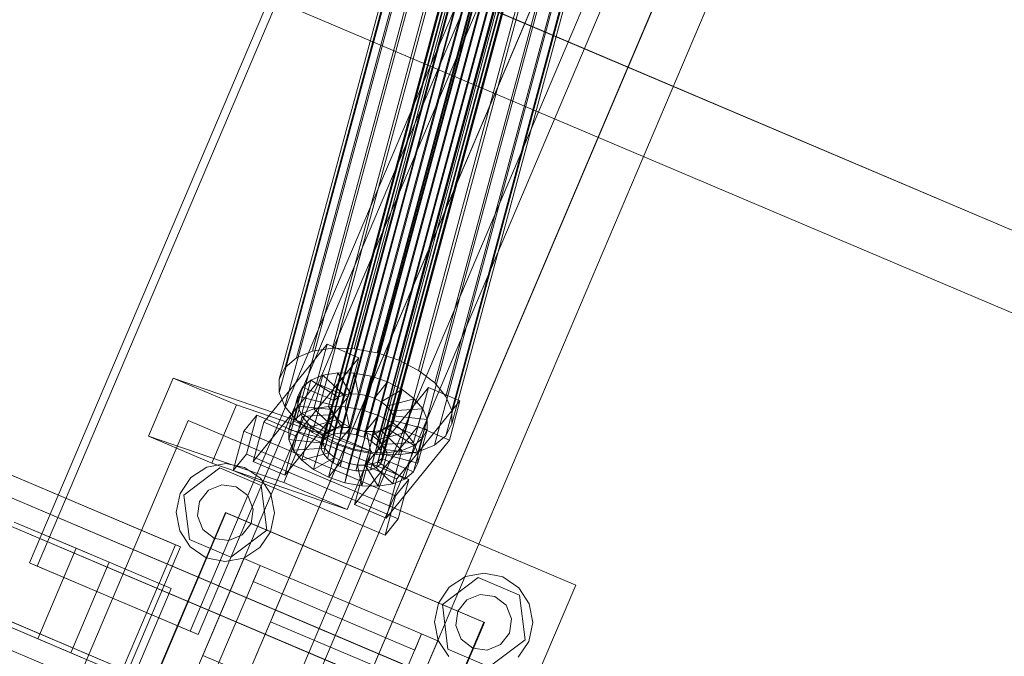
# Model space of a CAD drawing. Header units: millimetres. Extents: x -4738 to 65662, y -68080 to 6847.
# Tile 573 of 656: x 23242 to 23523, y -20781 to -20600. Entities that reach past the tile are written whole.
import ezdxf

# ---------------------------------------------------------------- set-up
doc = ezdxf.new("R2010")
doc.units = ezdxf.units.MM
doc.layers.add('superior_C10', color=7, linetype='Continuous', lineweight=0)

msp = doc.modelspace()

# ---------------------------------------------------------------- linework, layer by layer
at = {"layer": 'superior_C10'}
for p, q in [((18241.459, -18440.523), (27684.903, -22449.244)), ((27685.833, -22449.639), (18242.389, -18440.917)), ((23245.263, -20754.741), (23577.4, -19972.318)), ((23579.614, -19973.258), (23247.477, -20755.681)), ((23623.212, -19991.765), (23291.075, -20774.188)), ((23630.677, -19989.503), (23294.633, -20781.13)), ((23293.289, -20775.128), (23625.426, -19992.705)), ((23655.991, -20000.248), (23319.946, -20791.876)), ((23324.549, -20793.83), (23660.593, -20002.202)), ((23349.862, -20804.575), (23685.907, -20012.947)), ((23329.015, -20719.675), (23385.14, -20511.236)), ((23386.292, -20510.274), (23330.167, -20718.713)), ((23387.918, -20509.612), (23331.793, -20718.052)), ((23389.908, -20509.297), (23333.783, -20717.737)), ((23392.125, -20509.35), (23336.001, -20717.789)), ((23394.42, -20509.766), (23338.295, -20718.206)), ((23396.635, -20510.518), (23340.51, -20718.958)), ((23384.535, -20513.785), (23328.411, -20722.224)), ((23384.541, -20512.433), (23328.416, -20720.873)), ((23379.943, -20513.846), (23331.56, -20693.535)), ((23386.201, -20513.994), (23337.818, -20693.683)), ((23398.619, -20511.554), (23342.495, -20719.994)), ((23400.238, -20512.804), (23344.113, -20721.244)), ((23401.38, -20514.183), (23345.256, -20722.622)), ((23369.737, -20516.601), (23321.354, -20696.29)), ((23374.327, -20514.735), (23325.944, -20694.425)), ((23385.124, -20515.198), (23328.999, -20723.637)), ((23386.266, -20516.576), (23330.142, -20725.016)), ((23392.677, -20515.169), (23344.294, -20694.858)), ((23401.964, -20516.947), (23345.839, -20725.387)), ((23401.969, -20515.596), (23345.845, -20724.035)), ((23318.103, -20699.006), (23366.486, -20519.316)), ((23387.885, -20517.826), (23331.761, -20726.266)), ((23389.869, -20518.862), (23333.745, -20727.302)), ((23392.084, -20519.614), (23335.96, -20728.054)), ((23398.586, -20519.768), (23342.462, -20728.207)), ((23400.213, -20519.107), (23344.088, -20727.546)), ((23401.365, -20518.144), (23345.24, -20726.584)), ((23398.928, -20517.291), (23350.545, -20696.98)), ((23394.379, -20520.03), (23338.255, -20728.47)), ((23396.597, -20520.083), (23340.472, -20728.522)), ((23404.528, -20520.215), (23356.145, -20699.904)), ((23364.796, -20522.696), (23316.413, -20702.385)), ((23409.097, -20523.743), (23360.714, -20703.432)), ((23364.78, -20526.51), (23316.397, -20706.199)), ((23412.321, -20527.633), (23363.938, -20707.322)), ((23366.442, -20530.498), (23318.059, -20710.187)), ((23313.911, -20771.544), (23415.506, -20532.214)), ((23413.983, -20531.621), (23365.6, -20711.31)), ((23369.666, -20534.388), (23321.283, -20714.077)), ((23413.967, -20535.434), (23365.584, -20715.124)), ((23374.234, -20537.915), (23325.851, -20717.605)), ((23412.277, -20538.814), (23363.894, -20718.503)), ((23379.835, -20540.84), (23331.452, -20720.529)), ((23409.026, -20541.529), (23360.643, -20721.219)), ((23386.086, -20542.962), (23337.703, -20722.651)), ((23343.367, -20784.047), (23444.962, -20544.718)), ((23392.562, -20544.137), (23344.178, -20723.826)), ((23398.82, -20544.285), (23350.437, -20723.974)), ((23404.436, -20543.395), (23356.053, -20723.085)), ((23402.723, -20562.329), (23301.128, -20801.658)), ((23330.584, -20814.162), (23432.179, -20574.832)), ((23377.381, -20597.134), (24261.434, -20972.413)), ((24262.533, -20972.879), (23378.48, -20597.601)), ((24006.42, -21061.555), (22924.248, -20602.175)), ((24015.647, -21065.472), (22933.475, -20606.092)), ((24042.546, -21085.038), (22925.312, -20610.775)), ((24043.784, -21085.563), (22926.55, -20611.3)), ((24042.405, -21076.83), (22960.233, -20617.451)), ((24049.786, -21079.964), (22967.615, -20620.584)), ((24032.778, -21108.051), (22915.544, -20633.787)), ((22916.781, -20634.313), (24034.015, -21108.576)), ((23990.79, -21098.375), (22908.618, -20638.995)), ((22917.845, -20642.912), (24000.017, -21102.292)), ((24026.775, -21113.65), (22944.603, -20654.271)), ((22951.985, -20657.404), (24034.156, -21116.784)), ((23312.028, -20714.68), (23330.069, -20692.428)), ((23325.944, -20694.425), (23331.56, -20693.535)), ((23330.069, -20692.428), (23327.058, -20703.609)), ((23339.083, -20696.266), (23330.069, -20692.428)), ((23331.56, -20693.535), (23337.818, -20693.683)), ((23337.818, -20693.683), (23344.294, -20694.858)), ((23318.103, -20699.006), (23321.354, -20696.29)), ((23339.083, -20696.266), (23321.042, -20718.518)), ((23321.354, -20696.29), (23325.944, -20694.425)), ((23336.072, -20707.447), (23339.083, -20696.266)), ((23344.294, -20694.858), (23350.545, -20696.98)), ((23316.413, -20702.385), (23318.103, -20699.006)), ((23350.545, -20696.98), (23356.145, -20699.904)), ((23279.179, -20718.635), (23286.165, -20702.048)), ((23286.165, -20702.048), (23304.201, -20709.704)), ((23286.165, -20702.048), (23324.678, -20715.281)), ((23328.877, -20701.23), (23325.444, -20702.625)), ((23328.877, -20701.23), (23326.297, -20710.813)), ((23333.078, -20700.564), (23328.877, -20701.23)), ((23334.804, -20706.871), (23328.877, -20701.23)), ((23333.078, -20700.564), (23330.497, -20710.148)), ((23336.794, -20706.556), (23333.078, -20700.564)), ((23337.76, -20700.675), (23333.078, -20700.564)), ((23337.76, -20700.675), (23335.179, -20710.259)), ((23339.011, -20706.609), (23337.76, -20700.675)), ((23342.603, -20701.554), (23337.76, -20700.675)), ((23342.603, -20701.554), (23340.023, -20711.137)), ((23341.306, -20707.025), (23342.603, -20701.554)), ((23347.279, -20703.141), (23342.603, -20701.554)), ((23356.145, -20699.904), (23360.714, -20703.432)), ((23327.058, -20703.609), (23309.017, -20725.86)), ((23316.397, -20706.199), (23316.413, -20702.385)), ((23320.432, -20714.24), (23323.012, -20704.657)), ((23323.012, -20704.657), (23321.747, -20707.185)), ((23325.444, -20702.625), (23322.863, -20712.209)), ((23325.444, -20702.625), (23323.012, -20704.657)), ((23323.012, -20704.657), (23332.026, -20708.495)), ((23333.178, -20707.533), (23325.444, -20702.625)), ((23327.058, -20703.609), (23336.072, -20707.447)), ((23340.872, -20726.962), (23358.913, -20704.71)), ((23343.521, -20707.777), (23347.279, -20703.141)), ((23347.279, -20703.141), (23344.699, -20712.725)), ((23351.469, -20705.329), (23347.279, -20703.141)), ((23358.913, -20704.71), (23355.903, -20715.891)), ((23367.927, -20708.548), (23358.913, -20704.71)), ((23360.714, -20703.432), (23363.938, -20707.322)), ((23318.059, -20710.187), (23316.397, -20706.199)), ((23318.031, -20729.698), (23336.072, -20707.447)), ((23321.747, -20707.185), (23319.167, -20716.768)), ((23321.747, -20707.185), (23321.736, -20710.038)), ((23331.427, -20709.692), (23321.747, -20707.185)), ((23330.597, -20717.116), (23333.178, -20707.533)), ((23332.026, -20708.495), (23333.178, -20707.533)), ((23332.224, -20716.455), (23334.804, -20706.871)), ((23333.178, -20707.533), (23334.804, -20706.871)), ((23334.213, -20716.14), (23336.794, -20706.556)), ((23334.804, -20706.871), (23336.794, -20706.556)), ((23336.431, -20716.192), (23339.011, -20706.609)), ((23336.794, -20706.556), (23339.011, -20706.609)), ((23338.726, -20716.609), (23341.306, -20707.025)), ((23339.011, -20706.609), (23341.306, -20707.025)), ((23340.94, -20717.36), (23343.521, -20707.777)), ((23341.306, -20707.025), (23343.521, -20707.777)), ((23343.521, -20707.777), (23345.505, -20708.813)), ((23345.505, -20708.813), (23351.469, -20705.329)), ((23351.469, -20705.329), (23348.888, -20714.912)), ((23354.886, -20707.968), (23351.469, -20705.329)), ((23363.938, -20707.322), (23365.6, -20711.31)), ((23304.201, -20709.704), (23297.215, -20726.291)), ((23304.201, -20709.704), (23342.714, -20722.937)), ((23321.283, -20714.077), (23318.059, -20710.187)), ((23321.736, -20710.038), (23319.155, -20719.621)), ((23331.421, -20711.044), (23321.736, -20710.038)), ((23321.736, -20710.038), (23322.979, -20713.021)), ((23326.297, -20710.813), (23330.497, -20710.148)), ((23328.846, -20719.276), (23331.427, -20709.692)), ((23332.026, -20708.495), (23329.445, -20718.078)), ((23330.497, -20710.148), (23334.213, -20716.14)), ((23330.497, -20710.148), (23335.179, -20710.259)), ((23331.421, -20711.044), (23331.427, -20709.692)), ((23331.427, -20709.692), (23332.026, -20708.495)), ((23335.179, -20710.259), (23336.431, -20716.192)), ((23335.179, -20710.259), (23340.023, -20711.137)), ((23342.925, -20718.397), (23345.505, -20708.813)), ((23344.544, -20719.647), (23347.124, -20710.063)), ((23345.505, -20708.813), (23347.124, -20710.063)), ((23347.124, -20710.063), (23354.886, -20707.968)), ((23347.124, -20710.063), (23348.267, -20711.442)), ((23367.927, -20708.548), (23349.886, -20730.8)), ((23354.886, -20707.968), (23352.305, -20717.551)), ((23357.298, -20710.878), (23354.886, -20707.968)), ((23364.916, -20719.729), (23367.927, -20708.548)), ((23306.317, -20717.237), (23310.075, -20712.601)), ((23310.075, -20712.601), (23307.065, -20723.782)), ((23353.342, -20731.024), (23310.075, -20712.601)), ((23322.979, -20713.021), (23320.398, -20722.604)), ((23320.432, -20714.24), (23322.863, -20712.209)), ((23322.863, -20712.209), (23326.297, -20710.813)), ((23322.863, -20712.209), (23330.597, -20717.116)), ((23332.01, -20712.457), (23322.979, -20713.021)), ((23322.979, -20713.021), (23325.391, -20715.931)), ((23326.297, -20710.813), (23332.224, -20716.455)), ((23328.841, -20720.627), (23331.421, -20711.044)), ((23329.43, -20722.04), (23332.01, -20712.457)), ((23332.01, -20712.457), (23331.421, -20711.044)), ((23333.153, -20713.835), (23332.01, -20712.457)), ((23340.023, -20711.137), (23338.726, -20716.609)), ((23340.023, -20711.137), (23344.699, -20712.725)), ((23344.699, -20712.725), (23340.94, -20717.36)), ((23344.699, -20712.725), (23348.888, -20714.912)), ((23345.686, -20721.025), (23348.267, -20711.442)), ((23346.275, -20722.438), (23348.855, -20712.855)), ((23348.267, -20711.442), (23357.298, -20710.878)), ((23348.267, -20711.442), (23348.855, -20712.855)), ((23348.855, -20712.855), (23348.85, -20714.206)), ((23348.855, -20712.855), (23358.541, -20713.861)), ((23357.298, -20710.878), (23354.718, -20720.461)), ((23358.541, -20713.861), (23357.298, -20710.878)), ((23365.6, -20711.31), (23365.584, -20715.124)), ((23243.573, -20824.638), (23290.463, -20714.178)), ((23290.463, -20714.178), (23400.922, -20761.068)), ((23309.017, -20725.86), (23312.028, -20714.68)), ((23312.028, -20714.68), (23321.042, -20718.518)), ((23324.678, -20715.281), (23317.693, -20731.868)), ((23319.167, -20716.768), (23320.432, -20714.24)), ((23329.445, -20718.078), (23320.432, -20714.24)), ((23325.851, -20717.605), (23321.283, -20714.077)), ((23325.391, -20715.931), (23322.81, -20725.514)), ((23342.714, -20722.937), (23324.678, -20715.281)), ((23333.153, -20713.835), (23325.391, -20715.931)), ((23325.391, -20715.931), (23328.808, -20718.569)), ((23334.771, -20715.085), (23328.808, -20718.569)), ((23330.572, -20723.418), (23333.153, -20713.835)), ((23332.191, -20724.668), (23334.771, -20715.085)), ((23334.213, -20716.14), (23332.224, -20716.455)), ((23336.756, -20716.121), (23332.997, -20720.757)), ((23334.771, -20715.085), (23333.153, -20713.835)), ((23334.175, -20725.705), (23336.756, -20716.121)), ((23336.431, -20716.192), (23334.213, -20716.14)), ((23336.756, -20716.121), (23334.771, -20715.085)), ((23338.726, -20716.609), (23336.431, -20716.192)), ((23338.971, -20716.873), (23336.756, -20716.121)), ((23355.903, -20715.891), (23337.862, -20738.142)), ((23348.888, -20714.912), (23342.925, -20718.397)), ((23345.67, -20724.987), (23348.251, -20715.403)), ((23346.269, -20723.789), (23348.85, -20714.206)), ((23348.251, -20715.403), (23347.099, -20716.366)), ((23348.85, -20714.206), (23348.251, -20715.403)), ((23348.251, -20715.403), (23357.265, -20719.242)), ((23348.85, -20714.206), (23358.529, -20716.713)), ((23348.888, -20714.912), (23352.305, -20717.551)), ((23355.903, -20715.891), (23364.916, -20719.729)), ((23358.541, -20713.861), (23355.96, -20723.444)), ((23358.529, -20716.713), (23358.541, -20713.861)), ((23365.584, -20715.124), (23363.894, -20718.503)), ((23297.215, -20726.291), (23279.179, -20718.635)), ((23317.693, -20731.868), (23279.179, -20718.635)), ((23303.306, -20728.417), (23306.317, -20717.237)), ((23306.317, -20717.237), (23349.584, -20735.66)), ((23321.042, -20718.518), (23318.031, -20729.698)), ((23319.155, -20719.621), (23319.167, -20716.768)), ((23319.167, -20716.768), (23328.846, -20719.276)), ((23331.452, -20720.529), (23325.851, -20717.605)), ((23328.808, -20718.569), (23326.227, -20728.153)), ((23328.808, -20718.569), (23332.997, -20720.757)), ((23329.445, -20718.078), (23328.846, -20719.276)), ((23329.015, -20719.675), (23330.167, -20718.713)), ((23330.597, -20717.116), (23329.445, -20718.078)), ((23330.167, -20718.713), (23331.793, -20718.052)), ((23332.224, -20716.455), (23330.597, -20717.116)), ((23331.793, -20718.052), (23333.783, -20717.737)), ((23333.783, -20717.737), (23336.001, -20717.789)), ((23336.001, -20717.789), (23338.295, -20718.206)), ((23336.39, -20726.456), (23338.971, -20716.873)), ((23338.971, -20716.873), (23337.673, -20722.344)), ((23338.295, -20718.206), (23340.51, -20718.958)), ((23338.685, -20726.873), (23341.265, -20717.289)), ((23340.94, -20717.36), (23338.726, -20716.609)), ((23341.265, -20717.289), (23338.971, -20716.873)), ((23340.51, -20718.958), (23342.495, -20719.994)), ((23340.902, -20726.925), (23343.483, -20717.342)), ((23342.925, -20718.397), (23340.94, -20717.36)), ((23343.483, -20717.342), (23341.265, -20717.289)), ((23341.265, -20717.289), (23342.517, -20723.223)), ((23342.892, -20726.61), (23345.473, -20717.027)), ((23344.544, -20719.647), (23342.925, -20718.397)), ((23345.473, -20717.027), (23343.483, -20717.342)), ((23343.483, -20717.342), (23347.199, -20723.334)), ((23344.518, -20725.949), (23347.099, -20716.366)), ((23352.305, -20717.551), (23344.544, -20719.647)), ((23347.099, -20716.366), (23345.473, -20717.027)), ((23345.473, -20717.027), (23351.4, -20722.668)), ((23347.099, -20716.366), (23354.833, -20721.273)), ((23352.305, -20717.551), (23354.718, -20720.461)), ((23358.529, -20716.713), (23355.949, -20726.297)), ((23357.265, -20719.242), (23358.529, -20716.713)), ((23363.894, -20718.503), (23360.643, -20721.219)), ((23320.398, -20722.604), (23319.155, -20719.621)), ((23319.155, -20719.621), (23328.841, -20720.627)), ((23328.411, -20722.224), (23328.416, -20720.873)), ((23328.416, -20720.873), (23329.015, -20719.675)), ((23328.846, -20719.276), (23328.841, -20720.627)), ((23328.841, -20720.627), (23329.43, -20722.04)), ((23332.997, -20720.757), (23330.417, -20730.34)), ((23337.703, -20722.651), (23331.452, -20720.529)), ((23332.997, -20720.757), (23337.673, -20722.344)), ((23342.495, -20719.994), (23344.113, -20721.244)), ((23344.113, -20721.244), (23345.256, -20722.622)), ((23345.686, -20721.025), (23344.544, -20719.647)), ((23354.718, -20720.461), (23345.686, -20721.025)), ((23346.275, -20722.438), (23345.686, -20721.025)), ((23346.876, -20741.98), (23364.916, -20719.729)), ((23351.4, -20722.668), (23354.833, -20721.273)), ((23354.833, -20721.273), (23352.252, -20730.856)), ((23357.265, -20719.242), (23354.684, -20728.825)), ((23354.718, -20720.461), (23355.96, -20723.444)), ((23354.833, -20721.273), (23357.265, -20719.242)), ((23360.643, -20721.219), (23356.053, -20723.085)), ((23307.065, -20723.782), (23303.306, -20728.417)), ((23307.065, -20723.782), (23350.332, -20742.205)), ((23320.398, -20722.604), (23329.43, -20722.04)), ((23322.81, -20725.514), (23320.398, -20722.604)), ((23322.81, -20725.514), (23330.572, -20723.418)), ((23328.999, -20723.637), (23328.411, -20722.224)), ((23330.142, -20725.016), (23328.999, -20723.637)), ((23329.43, -20722.04), (23330.572, -20723.418)), ((23330.572, -20723.418), (23332.191, -20724.668)), ((23337.673, -20722.344), (23335.093, -20731.928)), ((23335.729, -20739.525), (23342.714, -20722.937)), ((23337.673, -20722.344), (23342.517, -20723.223)), ((23344.178, -20723.826), (23337.703, -20722.651)), ((23342.517, -20723.223), (23339.937, -20732.806)), ((23342.517, -20723.223), (23347.199, -20723.334)), ((23350.437, -20723.974), (23344.178, -20723.826)), ((23347.199, -20723.334), (23344.618, -20732.917)), ((23345.256, -20722.622), (23345.845, -20724.035)), ((23345.67, -20724.987), (23346.269, -20723.789)), ((23345.845, -20724.035), (23345.839, -20725.387)), ((23346.269, -20723.789), (23346.275, -20722.438)), ((23355.949, -20726.297), (23346.269, -20723.789)), ((23355.96, -20723.444), (23346.275, -20722.438)), ((23347.199, -20723.334), (23351.4, -20722.668)), ((23351.4, -20722.668), (23348.819, -20732.252)), ((23356.053, -20723.085), (23350.437, -20723.974)), ((23355.96, -20723.444), (23355.949, -20726.297)), ((23229.127, -20725.078), (23286.843, -20749.578)), ((23288.319, -20750.204), (23230.603, -20725.704)), ((23291.245, -20730.417), (23295.813, -20727.422)), ((23295.813, -20727.422), (23301.18, -20726.403)), ((23297.215, -20726.291), (23335.729, -20739.525)), ((23301.18, -20726.403), (23306.528, -20727.516)), ((23318.031, -20729.698), (23309.017, -20725.86)), ((23326.227, -20728.153), (23322.81, -20725.514)), ((23326.227, -20728.153), (23332.191, -20724.668)), ((23331.761, -20726.266), (23330.142, -20725.016)), ((23330.417, -20730.34), (23334.175, -20725.705)), ((23333.745, -20727.302), (23331.761, -20726.266)), ((23332.191, -20724.668), (23334.175, -20725.705)), ((23335.96, -20728.054), (23333.745, -20727.302)), ((23334.175, -20725.705), (23336.39, -20726.456)), ((23335.093, -20731.928), (23336.39, -20726.456)), ((23336.39, -20726.456), (23338.685, -20726.873)), ((23337.862, -20738.142), (23340.872, -20726.962)), ((23339.937, -20732.806), (23338.685, -20726.873)), ((23338.685, -20726.873), (23340.902, -20726.925)), ((23340.872, -20726.962), (23349.886, -20730.8)), ((23340.902, -20726.925), (23342.892, -20726.61)), ((23344.618, -20732.917), (23340.902, -20726.925)), ((23342.892, -20726.61), (23344.518, -20725.949)), ((23348.819, -20732.252), (23342.892, -20726.61)), ((23345.24, -20726.584), (23344.088, -20727.546)), ((23344.518, -20725.949), (23345.67, -20724.987)), ((23352.252, -20730.856), (23344.518, -20725.949)), ((23345.839, -20725.387), (23345.24, -20726.584)), ((23354.684, -20728.825), (23345.67, -20724.987)), ((23355.949, -20726.297), (23354.684, -20728.825)), ((23289.275, -20735.401), (23299.498, -20727.698)), ((23299.498, -20727.698), (23311.28, -20732.7)), ((23346.573, -20746.84), (23303.306, -20728.417)), ((23306.528, -20727.516), (23311.043, -20730.59)), ((23330.417, -20730.34), (23326.227, -20728.153)), ((23338.255, -20728.47), (23335.96, -20728.054)), ((23340.472, -20728.522), (23338.255, -20728.47)), ((23342.462, -20728.207), (23340.472, -20728.522)), ((23344.088, -20727.546), (23342.462, -20728.207)), ((23354.684, -20728.825), (23352.252, -20730.856)), ((23288.171, -20734.932), (23291.245, -20730.417)), ((23296.243, -20734.014), (23300.083, -20732.462)), ((23300.083, -20732.462), (23304.184, -20733.039)), ((23304.184, -20733.039), (23307.447, -20735.588)), ((23311.043, -20730.59), (23314.038, -20735.159)), ((23311.28, -20732.7), (23312.84, -20745.404)), ((23317.693, -20731.868), (23335.729, -20739.525)), ((23335.093, -20731.928), (23330.417, -20730.34)), ((23339.937, -20732.806), (23335.093, -20731.928)), ((23344.618, -20732.917), (23339.937, -20732.806)), ((23348.819, -20732.252), (23344.618, -20732.917)), ((23349.886, -20730.8), (23346.876, -20741.98)), ((23352.252, -20730.856), (23348.819, -20732.252)), ((23353.342, -20731.024), (23349.584, -20735.66)), ((23350.332, -20742.205), (23353.342, -20731.024)), ((23287.058, -20740.28), (23288.171, -20734.932)), ((23290.835, -20748.106), (23289.275, -20735.401)), ((23293.694, -20737.277), (23296.243, -20734.014)), ((23307.447, -20735.588), (23308.998, -20739.428)), ((23314.038, -20735.159), (23315.057, -20740.525)), ((23349.584, -20735.66), (23346.573, -20746.84)), ((23293.117, -20741.378), (23293.694, -20737.277)), ((23346.876, -20741.98), (23337.862, -20738.142)), ((23269.798, -20814.043), (23301.058, -20740.403)), ((23269.982, -20814.121), (23301.242, -20740.481)), ((23288.077, -20745.647), (23287.058, -20740.28)), ((23294.668, -20745.217), (23293.117, -20741.378)), ((23301.058, -20740.403), (23374.697, -20771.663)), ((23301.242, -20740.481), (23374.882, -20771.741)), ((23308.998, -20739.428), (23308.422, -20743.529)), ((23315.057, -20740.525), (23313.945, -20745.873)), ((23240.876, -20743.101), (23267.93, -20754.586)), ((23240.876, -20743.101), (23258.528, -20750.594)), ((23308.422, -20743.529), (23305.872, -20746.792)), ((23346.573, -20746.84), (23350.332, -20742.205)), ((23291.072, -20750.215), (23288.077, -20745.647)), ((23297.932, -20747.767), (23294.668, -20745.217)), ((23305.872, -20746.792), (23302.032, -20748.343)), ((23312.84, -20745.404), (23302.617, -20753.107)), ((23313.945, -20745.873), (23310.87, -20750.388)), ((23286.843, -20749.578), (23266.524, -20797.444)), ((23288.319, -20750.204), (23286.843, -20749.578)), ((23302.617, -20753.107), (23290.835, -20748.106)), ((23302.032, -20748.343), (23297.932, -20747.767)), ((23258.528, -20750.594), (23247.587, -20776.368)), ((23285.582, -20762.079), (23258.528, -20750.594)), ((23268, -20798.07), (23288.319, -20750.204)), ((23295.587, -20753.29), (23291.072, -20750.215)), ((23310.87, -20750.388), (23306.302, -20753.383)), ((23291.075, -20774.188), (23245.263, -20754.741)), ((23247.477, -20755.681), (23245.263, -20754.741)), ((23267.93, -20754.586), (23256.989, -20780.36)), ((23285.582, -20762.079), (23267.93, -20754.586)), ((23282.91, -20808.745), (23306.355, -20753.515)), ((23310.958, -20755.469), (23287.513, -20810.699)), ((23300.935, -20754.402), (23295.587, -20753.29)), ((23306.302, -20753.383), (23300.935, -20754.402)), ((23306.355, -20753.515), (23310.958, -20755.469)), ((23309.004, -20760.071), (23310.958, -20755.469)), ((23310.958, -20755.469), (23356.982, -20775.006)), ((23247.477, -20755.681), (23293.289, -20775.128)), ((23369.453, -20758.682), (23374.82, -20757.663)), ((23374.82, -20757.663), (23380.168, -20758.776)), ((23355.029, -20779.609), (23309.004, -20760.071)), ((23400.922, -20761.068), (23354.032, -20871.527)), ((23362.915, -20766.661), (23373.138, -20758.958)), ((23364.885, -20761.677), (23369.453, -20758.682)), ((23373.138, -20758.958), (23384.92, -20763.96)), ((23380.168, -20758.776), (23384.683, -20761.85)), ((23274.641, -20787.853), (23285.582, -20762.079)), ((23361.81, -20766.192), (23364.885, -20761.677)), ((23369.883, -20765.274), (23373.723, -20763.722)), ((23373.723, -20763.722), (23377.823, -20764.299)), ((23384.683, -20761.85), (23387.678, -20766.418)), ((23360.698, -20771.54), (23361.81, -20766.192)), ((23364.475, -20779.366), (23362.915, -20766.661)), ((23367.333, -20768.537), (23369.883, -20765.274)), ((23377.823, -20764.299), (23381.087, -20766.848)), ((23384.92, -20763.96), (23386.48, -20776.664)), ((23387.678, -20766.418), (23388.697, -20771.785)), ((23256.989, -20780.36), (23229.935, -20768.875)), ((23247.587, -20776.368), (23229.935, -20768.875)), ((23366.757, -20772.638), (23367.333, -20768.537)), ((23381.087, -20766.848), (23382.638, -20770.688)), ((23301.128, -20801.658), (23313.911, -20771.544)), ((23313.911, -20771.544), (23343.367, -20784.047)), ((23374.697, -20771.663), (23343.437, -20845.302)), ((23374.882, -20771.741), (23343.622, -20845.381)), ((23361.717, -20776.907), (23360.698, -20771.54)), ((23382.638, -20770.688), (23382.061, -20774.789)), ((23388.697, -20771.785), (23387.584, -20777.133)), ((23291.075, -20774.188), (23293.289, -20775.128)), ((23333.537, -20830.236), (23356.982, -20775.006)), ((23356.982, -20775.006), (23355.029, -20779.609)), ((23356.982, -20775.006), (23361.585, -20776.96)), ((23368.308, -20776.477), (23366.757, -20772.638)), ((23382.061, -20774.789), (23379.512, -20778.052)), ((23247.587, -20776.368), (23274.641, -20787.853)), ((23361.585, -20776.96), (23338.14, -20832.19)), ((23364.712, -20781.475), (23361.717, -20776.907)), ((23371.571, -20779.027), (23368.308, -20776.477)), ((23386.48, -20776.664), (23376.257, -20784.367)), ((23387.584, -20777.133), (23384.51, -20781.648)), ((23256.989, -20780.36), (23274.641, -20787.853)), ((23376.257, -20784.367), (23364.475, -20779.366)), ((23375.672, -20779.603), (23371.571, -20779.027)), ((23379.512, -20778.052), (23375.672, -20779.603)), ((23294.633, -20781.13), (23349.862, -20804.575))]:
    msp.add_line(p, q, dxfattribs=at)

doc.saveas('drawing.dxf')
